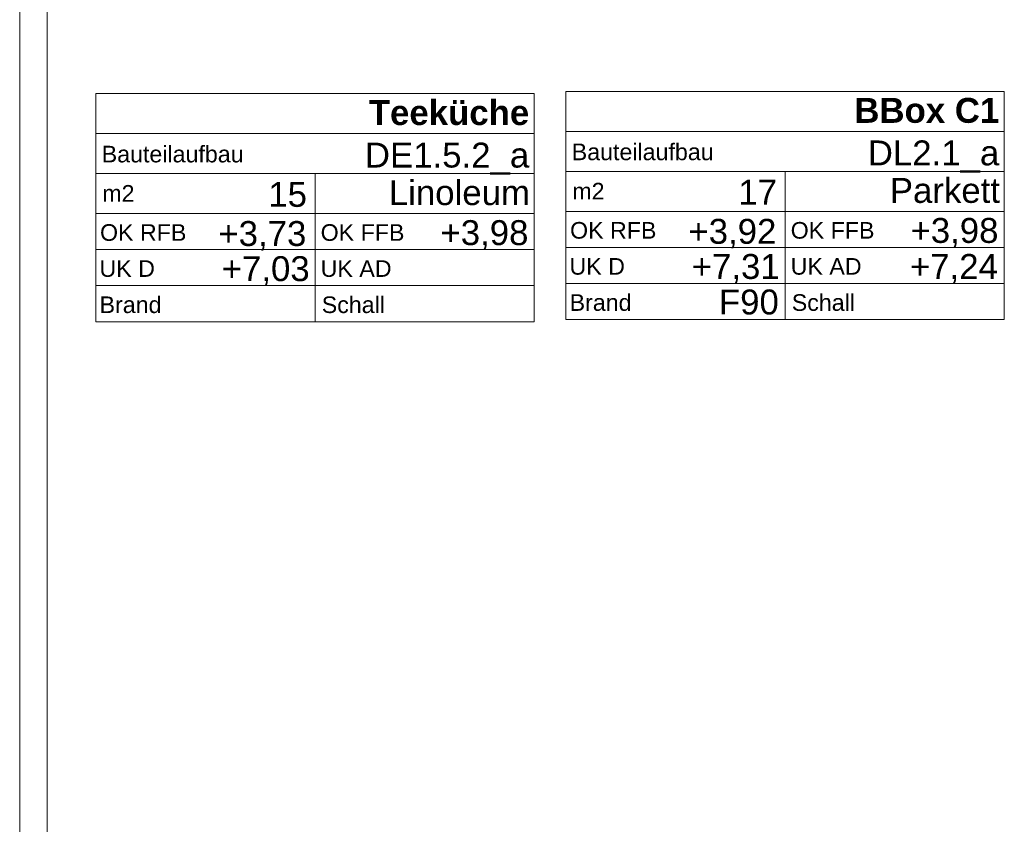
# Model space of a CAD drawing. Header units: metres. Extents: x -13 to 93, y -119 to 25.
# Tile 367 of 656: x 13.73 to 18.22, y -40.24 to -36.57. Entities that reach past the tile are written whole.
import ezdxf
from ezdxf.enums import TextEntityAlignment as Align

# ---------------------------------------------------------------- set-up
doc = ezdxf.new("R2010")
doc.units = ezdxf.units.M
doc.header["$LTSCALE"] = 0.00508
doc.layers.add('3-3-8 Sonnenschutz', color=7, linetype='Continuous', lineweight=18)
doc.layers.add('Plan-Raumstempel', color=7, linetype='Continuous', lineweight=13)
doc.styles.add('Arial', font='ARIAL.TTF')
doc.styles.add('Arial (bold)', font='ARIALBD.TTF')

# ---------------------------------------------------------------- blocks, each defined once
blk = doc.blocks.new('S_Raumstempel')
at = {"layer": 'Plan-Raumstempel'}
blk.add_line((0.0001, -0.5113), (0.0001, 0.1642), dxfattribs=at)
for points in [[(-0.9999, 0.5293), (1.0001, 0.5293), (1.0001, 0.3467), (-0.9999, 0.3467)], [(-0.9999, 0.3467), (1.0001, 0.3467), (1.0001, 0.1642), (-0.9999, 0.1642)], [(-0.9999, 0.1642), (1.0001, 0.1642), (1.0001, -0.0184), (-0.9999, -0.0184)], [(-0.9999, -0.0184), (1.0001, -0.0184), (1.0001, -0.1827), (-0.9999, -0.1827)], [(-0.9999, -0.1827), (1.0001, -0.1827), (1.0001, -0.347), (-0.9999, -0.347)], [(-0.9999, -0.347), (1.0001, -0.347), (1.0001, -0.5113), (-0.9999, -0.5113)]]:
    blk.add_lwpolyline(points, close=True, dxfattribs=at)
at = {"layer": 'Plan-Raumstempel', "attachment_point": 1, "style": 'Arial'}
for s, insert, char_height, line_spacing_factor in [('{\\C7;\\l }', (-0.5942, 0.4083), 0.11364, 0.966806), ('{\\C7;\\lBauteilaufbau}', (-0.9733, 0.2911), 0.075762, 0.970546), ('{\\C7;\\l m2}', (-1.0001, 0.1119), 0.075762, 0.970546), ('{\\C7;\\lOK RFB}', (-0.981, -0.0667), 0.075762, 0.970546), ('{\\C7;\\lOK FFB}', (0.0255, -0.0667), 0.075762, 0.970546), ('{\\C7;\\lUK D}', (-0.9836, -0.231), 0.075762, 0.970546), ('{\\C7;\\lUK AD}', (0.0255, -0.231), 0.075762, 0.970546), ('{\\C7;\\lBrand}', (-0.983, -0.3961), 0.075762, 0.970546), ('{\\C7;\\lSchall}', (0.0305, -0.3961), 0.075762, 0.970546)]:
    blk.add_mtext(s, dxfattribs=dict(at, insert=insert, char_height=char_height, line_spacing_factor=line_spacing_factor))
at = {"layer": 'Plan-Raumstempel', "style": 'Arial (bold)'}
blk.add_attdef('Raumnummer', text='', height=0.1136, dxfattribs=at).set_placement((-0.9792, 0.4952), align=Align.TOP_LEFT)
at = {"layer": 'Plan-Raumstempel'}
for tag, style, p in [('Raumbezeichnung', 'Arial (bold)', (0.9771, 0.4993)), ('Bauteilaufbau', 'Arial', (0.9771, 0.3054)), ('Belag', 'Arial', (0.9804, 0.1342)), ('m2', 'Arial', (-0.0368, 0.1262)), ('OK_RFB', 'Arial', (-0.0397, -0.0524)), ('OK_FFB', 'Arial', (0.9735, -0.0483)), ('UK_RD', 'Arial', (-0.0245, -0.2126)), ('UK_FD', 'Arial', (0.9709, -0.2126)), ('Brand', 'Arial', (-0.0285, -0.3746)), ('Schall', 'Arial', (0.9709, -0.3767))]:
    blk.add_attdef(tag, text='', height=0.1136, dxfattribs=dict(at, style=style)).set_placement(p, align=Align.TOP_RIGHT)

msp = doc.modelspace()

# ---------------------------------------------------------------- block references
at = {"layer": 'Plan-Raumstempel', "color": 7}
for p, values in [((15.08000509, -37.43728987), {'Belag': 'Linoleum', 'm2': '15', 'OK_RFB': '+3,73', 'OK_FFB': '+3,98', 'UK_RD': '+7,03', 'Raumbezeichnung': 'Teeküche', 'Bauteilaufbau': 'DE1.5.2_a'}), ((17.22434191, -37.42728987), {'Belag': 'Parkett', 'm2': '17', 'OK_RFB': '+3,92', 'OK_FFB': '+3,98', 'UK_RD': '+7,31', 'UK_FD': '+7,24', 'Raumbezeichnung': 'BBox C1', 'Bauteilaufbau': 'DL2.1_a', 'Brand': 'F90'})]:
    msp.add_blockref('S_Raumstempel', p, dxfattribs=at).add_auto_attribs(values)

# ---------------------------------------------------------------- wipeouts: each hides what was drawn before it
at = {"color": 8, "linetype": 'Continuous', "lineweight": 18}
msp.add_wipeout([(13.8575, -54.0225), (13.8575, -36.44), (13.7325, -36.44), (13.7325, -54.0225)], dxfattribs=at).dxf.layer = '3-3-8 Sonnenschutz'

# ---------------------------------------------------------------- next in the draw order: linework, layer by layer
at = {"layer": '3-3-8 Sonnenschutz', "color": 8, "linetype": 'Continuous', "lineweight": 18}
msp.add_lwpolyline([(13.8575, -54.0225), (13.8575, -36.44), (13.7325, -36.44), (13.7325, -54.0225)], close=True, dxfattribs=at)

doc.saveas('drawing.dxf')
